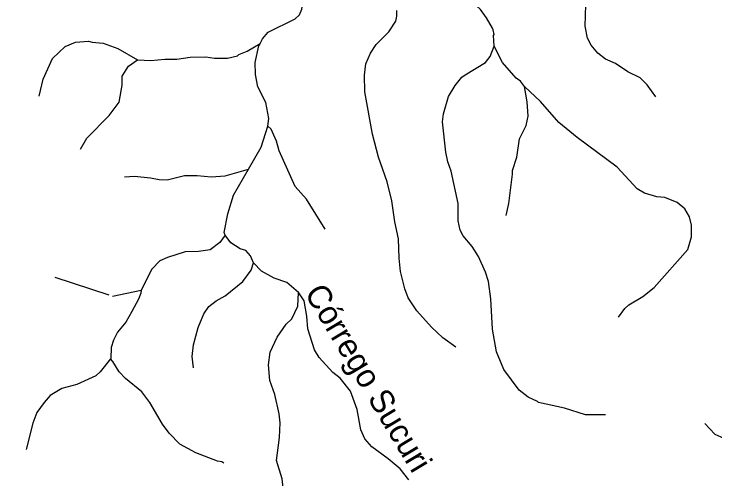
# Model space of a CAD drawing. Extents: x 393 to 446.6, y 8175.5 to 8231.
# Drawn here: x 433.427 to 438.184, y 8202.276 to 8205.434 of the extents above; entities that cross this region are included whole.
import ezdxf
from ezdxf.enums import TextEntityAlignment as Align

# ---------------------------------------------------------------- set-up
doc = ezdxf.new("R2010")
doc.units = 0
doc.header["$LTSCALE"] = 0.064
doc.linetypes.add('LONG_DASHED', pattern=[7.5, 6, -1.5])
doc.layers.add('61', color=7, linetype='Continuous')
doc.layers.add('7', color=7, linetype='Continuous', lineweight=25)
doc.layers.add('9', color=7, linetype='LONG_DASHED', lineweight=25)

msp = doc.modelspace()

# ---------------------------------------------------------------- linework, layer by layer
at = {"layer": '7'}
for points in [[(437.7836, 8204.8707), (437.7245, 8204.954), (437.6761, 8205.0007), (437.5921, 8205.0427), (437.5081, 8205.0976), (437.4403, 8205.1267), (437.3902, 8205.1687), (437.3434, 8205.222), (437.3192, 8205.2705), (437.303, 8205.3512), (437.3079, 8205.4965), (437.3054, 8205.5099), (437.3014, 8205.5321), (437.2788, 8205.5805), (437.2227, 8205.6431)], [(436.6852, 8205.2168), (436.6817, 8205.289), (436.6862, 8205.2963), (436.6778, 8205.3274), (436.6749, 8205.3383), (436.6345, 8205.4093), (436.5925, 8205.4658), (436.5376, 8205.5159), (436.5273, 8205.5227)], [(436.4257, 8203.1724), (436.3374, 8203.2342), (436.2599, 8203.3084), (436.1597, 8203.4183), (436.1016, 8203.5071), (436.079, 8203.5685), (436.0499, 8203.6847), (436.0403, 8203.7752), (436.037, 8203.9076), (436.0112, 8204.0238), (435.9918, 8204.1659), (435.9595, 8204.2951), (435.9014, 8204.4631), (435.8594, 8204.6181), (435.8077, 8204.9055), (435.8045, 8205.0186), (435.8142, 8205.0961), (435.8465, 8205.1687), (435.8852, 8205.2268), (435.9708, 8205.314), (436.0176, 8205.3851), (436.0257, 8205.419), (436.0241, 8205.4578)], [(437.4411, 8202.7119), (437.3047, 8202.7126), (437.1626, 8202.7578), (436.9866, 8202.7949), (436.9801, 8202.803), (436.9155, 8202.8321), (436.8541, 8202.8805), (436.7508, 8203.0194), (436.7007, 8203.1389), (436.6733, 8203.294), (436.662, 8203.5006), (436.6474, 8203.6169), (436.6264, 8203.6815), (436.578, 8203.7881), (436.536, 8203.8559), (436.4746, 8203.927), (436.4536, 8203.9657), (436.4407, 8204.0303), (436.4407, 8204.1466), (436.3939, 8204.3662), (436.3713, 8204.4308), (436.3568, 8204.4954), (436.3341, 8204.7021), (436.3406, 8204.757), (436.3745, 8204.8732), (436.4197, 8204.9491), (436.4666, 8205.0056), (436.4876, 8205.0218), (436.6265, 8205.1041), (436.6587, 8205.1461), (436.6852, 8205.2168)], [(436.8905, 8204.942), (436.8649, 8204.9792), (436.8347, 8204.9975), (436.7427, 8205.1057), (436.6852, 8205.2168)], [(436.7671, 8204.0658), (436.7847, 8204.1466), (436.8105, 8204.3468), (436.8089, 8204.3726), (436.8396, 8204.4631), (436.8573, 8204.5858), (436.9026, 8204.6762), (436.9155, 8204.7408), (436.909, 8204.8377), (436.8905, 8204.942)], [(437.53, 8203.3746), (437.5727, 8203.4344), (437.5986, 8203.4602), (437.6955, 8203.5151), (437.7713, 8203.5765), (437.999, 8203.8349), (438.0249, 8203.9205), (438.0249, 8204.0012), (438.0103, 8204.0561), (437.9796, 8204.111), (437.928, 8204.1546), (437.844, 8204.1885), (437.7891, 8204.1933), (437.7052, 8204.2176), (437.6567, 8204.2466), (437.5194, 8204.3936), (437.2481, 8204.5954), (437.1254, 8204.6972), (436.9994, 8204.8409), (436.8905, 8204.942)]]:
    msp.add_lwpolyline(points, dxfattribs=at)
at = {"layer": '9'}
for points in [[(435.0966, 8205.2347), (435.1129, 8205.2647), (435.1516, 8205.3101), (435.3354, 8205.4013), (435.3632, 8205.4297), (435.3811, 8205.4682), (435.4004, 8205.6106)], [(433.5966, 8204.8774), (433.6234, 8204.9919), (433.6874, 8205.1328), (433.7727, 8205.2133), (433.8432, 8205.243), (433.9323, 8205.2509), (433.958, 8205.2429), (434.0312, 8205.2369), (434.131, 8205.1995), (434.264, 8205.1237)], [(434.264, 8205.1237), (434.355, 8205.1189), (434.4507, 8205.1282), (434.531, 8205.128), (434.6226, 8205.1412), (434.7274, 8205.1427), (434.7874, 8205.1348), (434.8744, 8205.1339), (434.9437, 8205.1495), (434.9527, 8205.1592), (435.0082, 8205.1816), (435.0966, 8205.2347)], [(435.15, 8204.6727), (435.1556, 8204.7245), (435.1347, 8204.8324), (435.0822, 8204.9389), (435.0649, 8205.0242), (435.0636, 8205.106), (435.0872, 8205.2174), (435.0966, 8205.2347)], [(433.878, 8204.517), (433.9214, 8204.5921), (434.0719, 8204.7441), (434.1403, 8204.8349), (434.1605, 8204.9513), (434.1596, 8205.0112), (434.2036, 8205.0793), (434.264, 8205.1237)], [(435.0178, 8204.3797), (435.1044, 8204.5292), (435.15, 8204.6727)], [(435.5384, 8203.9735), (435.4114, 8204.1764), (435.3358, 8204.2619), (435.2261, 8204.5056), (435.2079, 8204.5699), (435.1715, 8204.6521), (435.15, 8204.6727)], [(434.1761, 8204.3286), (434.2436, 8204.3338), (434.3539, 8204.3226), (434.4109, 8204.3096), (434.4649, 8204.3081), (434.5843, 8204.3386), (434.6692, 8204.3386), (434.7652, 8204.3291), (434.8592, 8204.3355), (435.0178, 8204.3797)], [(434.8587, 8203.9328), (434.8529, 8203.9497), (434.8774, 8204.0778), (434.9164, 8204.2046), (435.0178, 8204.3797)], [(434.8587, 8203.9328), (434.8241, 8203.8817), (434.758, 8203.8335), (434.6796, 8203.8219), (434.5893, 8203.82), (434.4674, 8203.7815), (434.416, 8203.7573), (434.3628, 8203.7014), (434.2903, 8203.5585)], [(435.051, 8203.7441), (435.0311, 8203.7908), (434.9995, 8203.8271), (434.962, 8203.8389), (434.8987, 8203.8811), (434.8587, 8203.9328)], [(434.6457, 8203.0309), (434.6364, 8203.1085), (434.6457, 8203.1864), (434.6772, 8203.3043), (434.715, 8203.3973), (434.7489, 8203.4477), (434.7985, 8203.4858), (434.8592, 8203.5198), (434.9797, 8203.6185), (435.0352, 8203.6941), (435.051, 8203.7441)], [(435.3583, 8203.5421), (435.2786, 8203.6114), (435.1918, 8203.6413), (435.1062, 8203.6871), (435.051, 8203.7441)], [(433.7044, 8203.6462), (434.0951, 8203.5178), (434.2903, 8203.5585)], [(434.2903, 8203.5585), (434.2882, 8203.5394), (434.2704, 8203.4974), (434.2268, 8203.4134), (434.1849, 8203.3424), (434.1284, 8203.2729), (434.1009, 8203.2197), (434.0864, 8203.1687), (434.0831, 8203.0937), (434.0818, 8203.0921)], [(435.2587, 8202.1786), (435.2473, 8202.2765), (435.2087, 8202.4018), (435.2279, 8202.5574), (435.2329, 8202.6585), (435.2265, 8202.7177), (435.1959, 8202.8501), (435.162, 8202.9443), (435.1539, 8203.0515), (435.1649, 8203.1379), (435.2121, 8203.2406), (435.2743, 8203.3272), (435.3112, 8203.3651), (435.3534, 8203.4508), (435.3583, 8203.5421)], [(436.1065, 8202.2713), (436.0465, 8202.3459), (435.9659, 8202.4137), (435.8542, 8202.4936), (435.8078, 8202.5487), (435.7813, 8202.609), (435.756, 8202.7481), (435.7104, 8202.8727), (435.6397, 8202.9612), (435.5898, 8202.9985), (435.4974, 8203.1019), (435.4656, 8203.1544), (435.4205, 8203.2957), (435.4136, 8203.3811), (435.3958, 8203.4857), (435.359, 8203.5415), (435.3583, 8203.5421)], [(434.0818, 8203.0921), (434.0121, 8203.0032), (433.9809, 8202.9771), (433.8523, 8202.9179), (433.7511, 8202.8915), (433.6716, 8202.8422), (433.6301, 8202.796), (433.5822, 8202.7282), (433.5549, 8202.6548), (433.5089, 8202.4757)], [(434.8509, 8202.3826), (434.8368, 8202.392), (434.8082, 8202.3977), (434.6613, 8202.4543), (434.5531, 8202.5124), (434.4804, 8202.5867), (434.4335, 8202.648), (434.348, 8202.7966), (434.2931, 8202.8692), (434.1833, 8202.9597), (434.1397, 8203.0033), (434.0977, 8203.0743), (434.0818, 8203.0921)], [(438.1155, 8202.6532), (438.1831, 8202.5818), (438.2449, 8202.5531), (438.3811, 8202.5492), (438.6377, 8202.4994), (438.7237, 8202.4391), (438.8472, 8202.3724), (438.9232, 8202.3492), (439.112, 8202.3251), (439.1804, 8202.3066)]]:
    msp.add_lwpolyline(points, dxfattribs=at)

# ---------------------------------------------------------------- texts
at = {"layer": '61'}
for s, height, rotation, p in [('Córrego Sucuri', 0.16, 300.964, (435.7642, 8202.9227)), ('Córrego do Retiro Velho', 0.2, 312.661, (432.4687, 8201.8089))]:
    msp.add_text(s, height=height, rotation=rotation, dxfattribs=at).set_placement(p, align=Align.CENTER)

doc.saveas('drawing.dxf')
